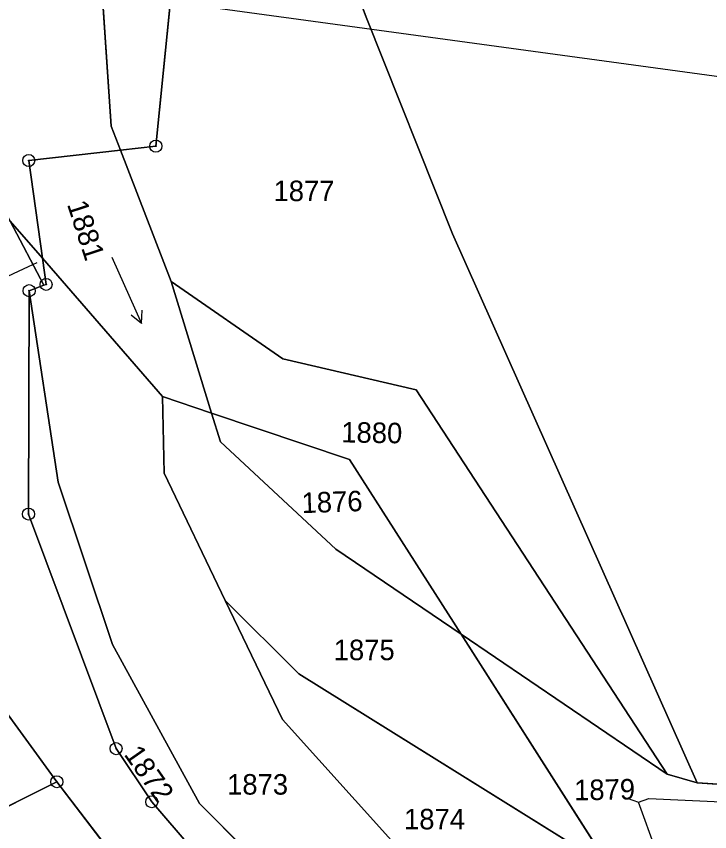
# Model space of a CAD drawing. Extents: x -689422 to -685210, y -987725 to -982160.
# Drawn here: x -686782 to -686724.5, y -986202.6 to -986135.1 of the extents above; entities that cross this region are included whole.
import ezdxf

# ---------------------------------------------------------------- set-up
doc = ezdxf.new("R2010")
doc.units = 0
for name, color, linetype in [('KN_Hranice_parcel', 7, 'Continuous'), ('KN_Hranice_parcel_vnitrni_kresba', 7, 'Continuous'), ('KN_Parcelni cisla', 7, 'Continuous'), ('KN_Parcelni cisla_sipky', 7, 'Continuous'), ('KN_Polygon parcely', 7, 'Continuous'), ('KN_Pozemkove predmety', 7, 'Continuous'), ('KN_POZEMKY_OSTATNI PLOCHA', 7, 'Continuous'), ('KN_POZEMKY_VODNI_PLOCHA', 7, 'Continuous'), ('KN_VYUZITI_07_vodni plocha_tok prirozeny', 7, 'Continuous'), ('KN_VYUZITI_16_ostatni plocha_silnice', 7, 'Continuous'), ('KN_VYUZITI_23_ostatni plocha_manipulacni plocha', 7, 'Continuous'), ('KN_VYUZITI_26_ostatni plocha_jina plocha', 7, 'Continuous'), ('KN_Značky bodu BP', 7, 'Continuous'), ('KN_Značky kultur', 7, 'Continuous')]:
    doc.layers.add(name, color=color, linetype=linetype)

msp = doc.modelspace()

# ---------------------------------------------------------------- linework, layer by layer
at = {"layer": 'KN_Hranice_parcel'}
for p, q in [((-686770.4, -986145.82), (-686773.32, -986146.15)), ((-686773.32, -986146.15), (-686780.94, -986147)), ((-686773.32, -986146.15), (-686769.13, -986157.02)), ((-686780.94, -986147), (-686779.8, -986155.11)), ((-686779.68, -986157.34), (-686782.48, -986152.03)), ((-686782.48, -986152.03), (-686779.8, -986155.11)), ((-686769.86, -986166.55), (-686779.8, -986155.11)), ((-686780.9, -986157.79), (-686779.68, -986157.34)), ((-686769.13, -986157.02), (-686765.77, -986167.93)), ((-686769.7, -986172.92), (-686769.86, -986166.55)), ((-686765.77, -986167.93), (-686769.86, -986166.55)), ((-686764.64, -986183.46), (-686769.7, -986172.92)), ((-686789.81, -986183.13), (-686778.61, -986198.48)), ((-686759.91, -986193.32), (-686764.64, -986183.46)), ((-686728.01, -986197.86), (-686745.09, -986186.25)), ((-686732.73, -986205.61), (-686745.09, -986186.25)), ((-686728.01, -986197.86), (-686725.51, -986198.56)), ((-686785.4, -986201.89), (-686778.61, -986198.48)), ((-686778.61, -986198.48), (-686773.53, -986205.12))]:
    msp.add_line(p, q, dxfattribs=at)
for points in [[(-686789.88, -986055.13), (-686780.94, -986062.87), (-686771.1, -986087), (-686763.72, -986106.58), (-686752.96, -986135.12), (-686745.8, -986153.08), (-686725.51, -986198.56)], [(-686785.4, -986076.25), (-686775.58, -986122.49), (-686774.09, -986144.15), (-686773.32, -986146.15)], [(-686779.07, -986090), (-686774.66, -986110.1), (-686768.76, -986129.59), (-686770.4, -986145.82)], [(-686779.8, -986155.11), (-686779.5, -986157.27), (-686779.68, -986157.34)], [(-686769.13, -986157.02), (-686759.87, -986163.43), (-686748.81, -986166.01), (-686728.01, -986197.86)], [(-686735.97, -986219.89), (-686754.01, -986214.08), (-686767.4, -986204.05), (-686770.74, -986200.14), (-686773.7, -986195.74), (-686780.96, -986176.3), (-686780.9, -986157.79)], [(-686780.9, -986157.79), (-686778.51, -986173.66), (-686774, -986187.12), (-686766.78, -986200.28), (-686757.24, -986209.84), (-686742.25, -986216.44), (-686737.83, -986217.03)], [(-686745.09, -986186.25), (-686755.47, -986179.21), (-686765.03, -986170.32), (-686765.77, -986167.93)], [(-686745.09, -986186.25), (-686754.34, -986171.78), (-686765.77, -986167.93)], [(-686732.73, -986205.61), (-686758.55, -986189.55), (-686764.64, -986183.46)], [(-686726.28, -986208.8), (-686727.2, -986208.82), (-686731.58, -986208.92), (-686738.36, -986207.05), (-686750.85, -986203.34), (-686759.91, -986193.32)], [(-686725.51, -986198.56), (-686718.86, -986199.02), (-686718.11, -986199.05)]]:
    msp.add_lwpolyline(points, dxfattribs=at)
at = {"layer": 'KN_Hranice_parcel_vnitrni_kresba'}
for p, q in [((-686731.32, -986199.837), (-686730.38, -986200.179)), ((-686730.38, -986200.18), (-686729.51, -986199.86)), ((-686729.51, -986199.86), (-686718.33, -986200.4)), ((-686728.23, -986206.03), (-686730.38, -986200.18))]:
    msp.add_line(p, q, dxfattribs=at)
at = {"layer": 'KN_Parcelni cisla_sipky'}
for p, q in [((-686780.27, -986155.47), (-686780.98, -986155.81)), ((-686780.98, -986155.81), (-686783.7, -986157.078))]:
    msp.add_line(p, q, dxfattribs=at)
at = {"layer": 'KN_Polygon parcely'}
for points in [[(-686820.83, -986007.06), (-686816.48, -986038.05), (-686798.93, -986058.95), (-686786.02, -986108.59), (-686785.28, -986146.72), (-686782.48, -986152.03), (-686779.8, -986155.11), (-686780.94, -986147), (-686773.32, -986146.15), (-686774.09, -986144.15), (-686775.58, -986122.49), (-686785.4, -986076.25), (-686787.77, -986071.09), (-686789.88, -986055.13), (-686797.84, -986048.24), (-686804.7, -986037.91), (-686808.68, -986017.57), (-686804.97, -986012.73)], [(-686763.72, -986106.58), (-686752.96, -986135.12), (-686745.8, -986153.08), (-686725.51, -986198.56), (-686718.86, -986199.02), (-686718.11, -986199.05), (-686708.8, -986200.82), (-686704.61, -986199.67), (-686706.41, -986194.81), (-686697.28, -986196.44), (-686698.83, -986192.01), (-686714.74, -986146.55), (-686721.63, -986126.87)], [(-686750.85, -986203.34), (-686759.91, -986193.32), (-686764.64, -986183.46), (-686769.7, -986172.92), (-686769.86, -986166.55), (-686779.8, -986155.11), (-686779.5, -986157.27), (-686779.68, -986157.34), (-686780.9, -986157.79), (-686778.51, -986173.66), (-686774, -986187.12), (-686766.78, -986200.28), (-686757.24, -986209.84)]]:
    msp.add_lwpolyline(points, dxfattribs=at)
for points in [[(-686748.81, -986166.01), (-686728.01, -986197.86), (-686725.51, -986198.56), (-686745.8, -986153.08), (-686752.96, -986135.12), (-686763.72, -986106.58), (-686771.1, -986087), (-686780.94, -986062.87), (-686789.88, -986055.13), (-686785.4, -986076.25), (-686779.07, -986090), (-686774.66, -986110.1), (-686768.76, -986129.59), (-686770.4, -986145.82), (-686773.32, -986146.15), (-686769.13, -986157.02), (-686759.87, -986163.43)], [(-686773.32, -986146.15), (-686770.4, -986145.82), (-686768.76, -986129.59), (-686774.66, -986110.1), (-686779.07, -986090), (-686785.4, -986076.25), (-686775.58, -986122.49), (-686774.09, -986144.15)], [(-686780.96, -986176.3), (-686780.9, -986157.79), (-686779.68, -986157.34), (-686782.48, -986152.03), (-686796.6, -986146.54), (-686808.15, -986151.35), (-686809.09, -986156.7), (-686801.59, -986166.98), (-686789.81, -986183.13), (-686778.61, -986198.48), (-686773.53, -986205.12), (-686764.59, -986216.69), (-686749.07, -986232.56), (-686737.9, -986248.45), (-686728.51, -986262.74), (-686717.93, -986255.2), (-686730.98, -986227.53), (-686735.97, -986219.89), (-686754.01, -986214.08), (-686767.4, -986204.05), (-686770.74, -986200.14), (-686773.7, -986195.74)], [(-686779.8, -986155.11), (-686769.86, -986166.55), (-686765.77, -986167.93), (-686769.13, -986157.02), (-686773.32, -986146.15), (-686780.94, -986147)], [(-686782.48, -986152.03), (-686779.68, -986157.34), (-686779.5, -986157.27), (-686779.8, -986155.11)], [(-686765.77, -986167.93), (-686754.34, -986171.78), (-686745.09, -986186.25), (-686728.01, -986197.86), (-686748.81, -986166.01), (-686759.87, -986163.43), (-686769.13, -986157.02)], [(-686780.9, -986157.79), (-686780.96, -986176.3), (-686773.7, -986195.74), (-686770.74, -986200.14), (-686767.4, -986204.05), (-686754.01, -986214.08), (-686735.97, -986219.89), (-686737.83, -986217.03), (-686742.25, -986216.44), (-686757.24, -986209.84), (-686766.78, -986200.28), (-686774, -986187.12), (-686778.51, -986173.66)], [(-686765.03, -986170.32), (-686765.77, -986167.93), (-686769.86, -986166.55), (-686769.7, -986172.92), (-686764.64, -986183.46), (-686758.55, -986189.55), (-686732.73, -986205.61), (-686745.09, -986186.25), (-686755.47, -986179.21)], [(-686745.09, -986186.25), (-686754.34, -986171.78), (-686765.77, -986167.93), (-686765.03, -986170.32), (-686755.47, -986179.21)], [(-686785.4, -986201.89), (-686778.61, -986198.48), (-686789.81, -986183.13), (-686795.07, -986187.67)], [(-686727.41, -986208.24), (-686732.73, -986205.61), (-686758.55, -986189.55), (-686764.64, -986183.46), (-686759.91, -986193.32), (-686750.85, -986203.34), (-686738.36, -986207.05), (-686731.58, -986208.92), (-686727.2, -986208.82), (-686726.28, -986208.8)], [(-686745.09, -986186.25), (-686732.73, -986205.61), (-686727.41, -986208.24), (-686726.28, -986208.8), (-686725.59, -986208.78), (-686716.22, -986206.25), (-686715.55, -986206.06), (-686703.45, -986202.79), (-686704.61, -986199.67), (-686708.8, -986200.82), (-686718.11, -986199.05), (-686718.86, -986199.02), (-686725.51, -986198.56), (-686728.01, -986197.86)], [(-686778.61, -986198.48), (-686785.4, -986201.89), (-686812.33, -986231.76), (-686807.07, -986237.04), (-686773.53, -986205.12)]]:
    msp.add_lwpolyline(points, close=True, dxfattribs=at)
at = {"layer": 'KN_Pozemkove predmety'}
msp.add_line((-686895.27, -986116.64), (-686611.41, -986155.35), dxfattribs=at)
at = {"layer": 'KN_POZEMKY_OSTATNI PLOCHA'}
for p, q in [((-686752.96, -986135.12), (-686763.72, -986106.58)), ((-686763.72, -986106.58), (-686752.96, -986135.12)), ((-686774.09, -986144.15), (-686775.58, -986122.49)), ((-686770.4, -986145.82), (-686768.76, -986129.59)), ((-686768.76, -986129.59), (-686770.4, -986145.82)), ((-686745.8, -986153.08), (-686752.96, -986135.12)), ((-686752.96, -986135.12), (-686745.8, -986153.08)), ((-686773.32, -986146.15), (-686774.09, -986144.15)), ((-686773.32, -986146.15), (-686770.4, -986145.82)), ((-686770.4, -986145.82), (-686773.32, -986146.15)), ((-686769.13, -986157.02), (-686773.32, -986146.15)), ((-686782.48, -986152.03), (-686779.68, -986157.34)), ((-686725.51, -986198.56), (-686745.8, -986153.08)), ((-686745.8, -986153.08), (-686725.51, -986198.56)), ((-686779.5, -986157.27), (-686779.8, -986155.11)), ((-686779.8, -986155.11), (-686769.86, -986166.55)), ((-686780.9, -986157.79), (-686779.68, -986157.34)), ((-686779.68, -986157.34), (-686780.9, -986157.79)), ((-686779.68, -986157.34), (-686779.5, -986157.27)), ((-686759.87, -986163.43), (-686769.13, -986157.02)), ((-686765.77, -986167.93), (-686769.13, -986157.02)), ((-686769.13, -986157.02), (-686759.87, -986163.43)), ((-686780.96, -986176.3), (-686780.9, -986157.79)), ((-686780.9, -986157.79), (-686780.96, -986176.3)), ((-686780.9, -986157.79), (-686778.51, -986173.66)), ((-686778.51, -986173.66), (-686780.9, -986157.79)), ((-686748.81, -986166.01), (-686759.87, -986163.43)), ((-686759.87, -986163.43), (-686748.81, -986166.01)), ((-686728.01, -986197.86), (-686748.81, -986166.01)), ((-686748.81, -986166.01), (-686728.01, -986197.86)), ((-686769.7, -986172.92), (-686769.86, -986166.55)), ((-686769.86, -986166.55), (-686765.77, -986167.93)), ((-686769.86, -986166.55), (-686769.7, -986172.92)), ((-686765.77, -986167.93), (-686765.03, -986170.32)), ((-686765.03, -986170.32), (-686765.77, -986167.93)), ((-686765.77, -986167.93), (-686754.34, -986171.78)), ((-686754.34, -986171.78), (-686765.77, -986167.93)), ((-686765.03, -986170.32), (-686755.47, -986179.21)), ((-686755.47, -986179.21), (-686765.03, -986170.32)), ((-686754.34, -986171.78), (-686745.09, -986186.25)), ((-686745.09, -986186.25), (-686754.34, -986171.78)), ((-686764.64, -986183.46), (-686769.7, -986172.92)), ((-686769.7, -986172.92), (-686764.64, -986183.46)), ((-686778.51, -986173.66), (-686774, -986187.12)), ((-686774, -986187.12), (-686778.51, -986173.66)), ((-686773.7, -986195.74), (-686780.96, -986176.3)), ((-686780.96, -986176.3), (-686773.7, -986195.74)), ((-686755.47, -986179.21), (-686745.09, -986186.25)), ((-686745.09, -986186.25), (-686755.47, -986179.21)), ((-686789.81, -986183.13), (-686778.61, -986198.48)), ((-686778.61, -986198.48), (-686789.81, -986183.13)), ((-686758.55, -986189.55), (-686764.64, -986183.46)), ((-686759.91, -986193.32), (-686764.64, -986183.46)), ((-686764.64, -986183.46), (-686758.55, -986189.55)), ((-686764.64, -986183.46), (-686759.91, -986193.32)), ((-686745.09, -986186.25), (-686732.73, -986205.61)), ((-686732.73, -986205.61), (-686745.09, -986186.25)), ((-686745.09, -986186.25), (-686728.01, -986197.86)), ((-686728.01, -986197.86), (-686745.09, -986186.25)), ((-686774, -986187.12), (-686766.78, -986200.28)), ((-686766.78, -986200.28), (-686774, -986187.12)), ((-686732.73, -986205.61), (-686758.55, -986189.55)), ((-686758.55, -986189.55), (-686732.73, -986205.61)), ((-686750.85, -986203.34), (-686759.91, -986193.32)), ((-686759.91, -986193.32), (-686750.85, -986203.34)), ((-686770.74, -986200.14), (-686773.7, -986195.74)), ((-686773.7, -986195.74), (-686770.74, -986200.14)), ((-686725.51, -986198.56), (-686728.01, -986197.86)), ((-686728.01, -986197.86), (-686725.51, -986198.56)), ((-686785.4, -986201.89), (-686778.61, -986198.48)), ((-686778.61, -986198.48), (-686785.4, -986201.89)), ((-686778.61, -986198.48), (-686773.53, -986205.12)), ((-686773.53, -986205.12), (-686778.61, -986198.48)), ((-686718.86, -986199.02), (-686725.51, -986198.56)), ((-686725.51, -986198.56), (-686718.86, -986199.02)), ((-686767.4, -986204.05), (-686770.74, -986200.14)), ((-686770.74, -986200.14), (-686767.4, -986204.05)), ((-686766.78, -986200.28), (-686757.24, -986209.84)), ((-686757.24, -986209.84), (-686766.78, -986200.28))]:
    msp.add_line(p, q, dxfattribs=at)
at = {"layer": 'KN_POZEMKY_VODNI_PLOCHA'}
for p, q in [((-686775.58, -986122.49), (-686774.09, -986144.15)), ((-686774.09, -986144.15), (-686773.32, -986146.15)), ((-686773.32, -986146.15), (-686780.94, -986147)), ((-686780.94, -986147), (-686773.32, -986146.15)), ((-686773.32, -986146.15), (-686769.13, -986157.02)), ((-686780.94, -986147), (-686779.8, -986155.11)), ((-686779.8, -986155.11), (-686780.94, -986147)), ((-686779.8, -986155.11), (-686782.48, -986152.03)), ((-686782.48, -986152.03), (-686779.8, -986155.11)), ((-686779.68, -986157.34), (-686782.48, -986152.03)), ((-686769.86, -986166.55), (-686779.8, -986155.11)), ((-686779.8, -986155.11), (-686779.5, -986157.27)), ((-686779.5, -986157.27), (-686779.68, -986157.34)), ((-686769.13, -986157.02), (-686765.77, -986167.93)), ((-686765.77, -986167.93), (-686769.86, -986166.55))]:
    msp.add_line(p, q, dxfattribs=at)
at = {"layer": 'KN_VYUZITI_07_vodni plocha_tok prirozeny'}
for p, q in [((-686775.58, -986122.49), (-686774.09, -986144.15)), ((-686774.09, -986144.15), (-686773.32, -986146.15)), ((-686773.32, -986146.15), (-686780.94, -986147)), ((-686780.94, -986147), (-686773.32, -986146.15)), ((-686773.32, -986146.15), (-686769.13, -986157.02)), ((-686780.94, -986147), (-686779.8, -986155.11)), ((-686779.8, -986155.11), (-686780.94, -986147)), ((-686779.8, -986155.11), (-686782.48, -986152.03)), ((-686782.48, -986152.03), (-686779.8, -986155.11)), ((-686779.68, -986157.34), (-686782.48, -986152.03)), ((-686769.86, -986166.55), (-686779.8, -986155.11)), ((-686779.8, -986155.11), (-686779.5, -986157.27)), ((-686779.5, -986157.27), (-686779.68, -986157.34)), ((-686769.13, -986157.02), (-686765.77, -986167.93)), ((-686765.77, -986167.93), (-686769.86, -986166.55))]:
    msp.add_line(p, q, dxfattribs=at)
at = {"layer": 'KN_VYUZITI_16_ostatni plocha_silnice'}
for p, q in [((-686752.96, -986135.12), (-686763.72, -986106.58)), ((-686763.72, -986106.58), (-686752.96, -986135.12)), ((-686770.4, -986145.82), (-686768.76, -986129.59)), ((-686745.8, -986153.08), (-686752.96, -986135.12)), ((-686752.96, -986135.12), (-686745.8, -986153.08)), ((-686773.32, -986146.15), (-686770.4, -986145.82)), ((-686769.13, -986157.02), (-686773.32, -986146.15)), ((-686725.51, -986198.56), (-686745.8, -986153.08)), ((-686745.8, -986153.08), (-686725.51, -986198.56)), ((-686759.87, -986163.43), (-686769.13, -986157.02)), ((-686765.77, -986167.93), (-686769.13, -986157.02)), ((-686769.13, -986157.02), (-686759.87, -986163.43)), ((-686748.81, -986166.01), (-686759.87, -986163.43)), ((-686759.87, -986163.43), (-686748.81, -986166.01)), ((-686728.01, -986197.86), (-686748.81, -986166.01)), ((-686748.81, -986166.01), (-686728.01, -986197.86)), ((-686754.34, -986171.78), (-686765.77, -986167.93)), ((-686745.09, -986186.25), (-686754.34, -986171.78)), ((-686759.91, -986193.32), (-686764.64, -986183.46)), ((-686764.64, -986183.46), (-686758.55, -986189.55)), ((-686732.73, -986205.61), (-686745.09, -986186.25)), ((-686745.09, -986186.25), (-686728.01, -986197.86)), ((-686728.01, -986197.86), (-686745.09, -986186.25)), ((-686758.55, -986189.55), (-686732.73, -986205.61)), ((-686750.85, -986203.34), (-686759.91, -986193.32)), ((-686725.51, -986198.56), (-686728.01, -986197.86)), ((-686728.01, -986197.86), (-686725.51, -986198.56)), ((-686718.86, -986199.02), (-686725.51, -986198.56)), ((-686725.51, -986198.56), (-686718.86, -986199.02))]:
    msp.add_line(p, q, dxfattribs=at)
at = {"layer": 'KN_VYUZITI_23_ostatni plocha_manipulacni plocha'}
for p, q in [((-686774.09, -986144.15), (-686775.58, -986122.49)), ((-686768.76, -986129.59), (-686770.4, -986145.82)), ((-686773.32, -986146.15), (-686774.09, -986144.15)), ((-686770.4, -986145.82), (-686773.32, -986146.15)), ((-686782.48, -986152.03), (-686779.68, -986157.34)), ((-686779.5, -986157.27), (-686779.8, -986155.11)), ((-686779.8, -986155.11), (-686769.86, -986166.55)), ((-686780.9, -986157.79), (-686779.68, -986157.34)), ((-686779.68, -986157.34), (-686780.9, -986157.79)), ((-686779.68, -986157.34), (-686779.5, -986157.27)), ((-686780.9, -986157.79), (-686780.96, -986176.3)), ((-686778.51, -986173.66), (-686780.9, -986157.79)), ((-686769.86, -986166.55), (-686769.7, -986172.92)), ((-686765.03, -986170.32), (-686765.77, -986167.93)), ((-686765.77, -986167.93), (-686754.34, -986171.78)), ((-686755.47, -986179.21), (-686765.03, -986170.32)), ((-686754.34, -986171.78), (-686745.09, -986186.25)), ((-686769.7, -986172.92), (-686764.64, -986183.46)), ((-686774, -986187.12), (-686778.51, -986173.66)), ((-686780.96, -986176.3), (-686773.7, -986195.74)), ((-686745.09, -986186.25), (-686755.47, -986179.21)), ((-686778.61, -986198.48), (-686789.81, -986183.13)), ((-686764.64, -986183.46), (-686759.91, -986193.32)), ((-686766.78, -986200.28), (-686774, -986187.12)), ((-686759.91, -986193.32), (-686750.85, -986203.34)), ((-686773.7, -986195.74), (-686770.74, -986200.14)), ((-686773.53, -986205.12), (-686778.61, -986198.48)), ((-686770.74, -986200.14), (-686767.4, -986204.05)), ((-686757.24, -986209.84), (-686766.78, -986200.28))]:
    msp.add_line(p, q, dxfattribs=at)
at = {"layer": 'KN_VYUZITI_26_ostatni plocha_jina plocha'}
for p, q in [((-686780.96, -986176.3), (-686780.9, -986157.79)), ((-686780.9, -986157.79), (-686778.51, -986173.66)), ((-686769.7, -986172.92), (-686769.86, -986166.55)), ((-686769.86, -986166.55), (-686765.77, -986167.93)), ((-686765.77, -986167.93), (-686765.03, -986170.32)), ((-686765.03, -986170.32), (-686755.47, -986179.21)), ((-686764.64, -986183.46), (-686769.7, -986172.92)), ((-686778.51, -986173.66), (-686774, -986187.12)), ((-686773.7, -986195.74), (-686780.96, -986176.3)), ((-686755.47, -986179.21), (-686745.09, -986186.25)), ((-686789.81, -986183.13), (-686778.61, -986198.48)), ((-686758.55, -986189.55), (-686764.64, -986183.46)), ((-686745.09, -986186.25), (-686732.73, -986205.61)), ((-686774, -986187.12), (-686766.78, -986200.28)), ((-686732.73, -986205.61), (-686758.55, -986189.55)), ((-686770.74, -986200.14), (-686773.7, -986195.74)), ((-686785.4, -986201.89), (-686778.61, -986198.48)), ((-686778.61, -986198.48), (-686785.4, -986201.89)), ((-686778.61, -986198.48), (-686773.53, -986205.12)), ((-686767.4, -986204.05), (-686770.74, -986200.14)), ((-686766.78, -986200.28), (-686757.24, -986209.84))]:
    msp.add_line(p, q, dxfattribs=at)
at = {"layer": 'KN_Značky bodu BP'}
for centre, radius in [((-686770.4, -986145.82), 0.5), ((-686770.4, -986145.82), 0.0303), ((-686780.94, -986147), 0.5), ((-686780.94, -986147), 0.0303), ((-686779.5, -986157.27), 0.5), ((-686780.9, -986157.79), 0.5), ((-686779.5, -986157.27), 0.0303), ((-686780.9, -986157.79), 0.0303), ((-686780.96, -986176.3), 0.5), ((-686780.96, -986176.3), 0.0303), ((-686773.7, -986195.74), 0.5), ((-686773.7, -986195.74), 0.0303), ((-686778.61, -986198.48), 0.5), ((-686778.61, -986198.48), 0.0303), ((-686770.74, -986200.14), 0.5), ((-686770.74, -986200.14), 0.0303)]:
    msp.add_circle(centre, radius, dxfattribs=at)
at = {"layer": 'KN_Značky kultur'}
for p, q in [((-686774.041, -986155.019), (-686771.601, -986160.5)), ((-686771.601, -986160.5), (-686771.54, -986159.403)), ((-686771.601, -986160.5), (-686772.456, -986159.811))]:
    msp.add_line(p, q, dxfattribs=at)

# ---------------------------------------------------------------- texts
at = {"layer": 'KN_Parcelni cisla'}
for s, p in [('1877', (-686760.64, -986150.37)), ('1875', (-686755.65, -986188.41)), ('1873', (-686764.49, -986199.55)), ('1874', (-686749.82, -986202.43))]:
    msp.add_text(s, height=1.7, dxfattribs=at).set_placement(p)
for s, rotation, p in [('1881', 288, (-686777.778, -986150.622)), ('1880', 359, (-686755.034, -986170.359)), ('1876', 2, (-686758.29, -986176.229)), ('1872', 305, (-686773.096, -986196.217)), ('1879', 1, (-686735.705, -986200.029))]:
    msp.add_text(s, height=1.7, rotation=rotation, dxfattribs=at).set_placement(p)

doc.saveas('drawing.dxf')
